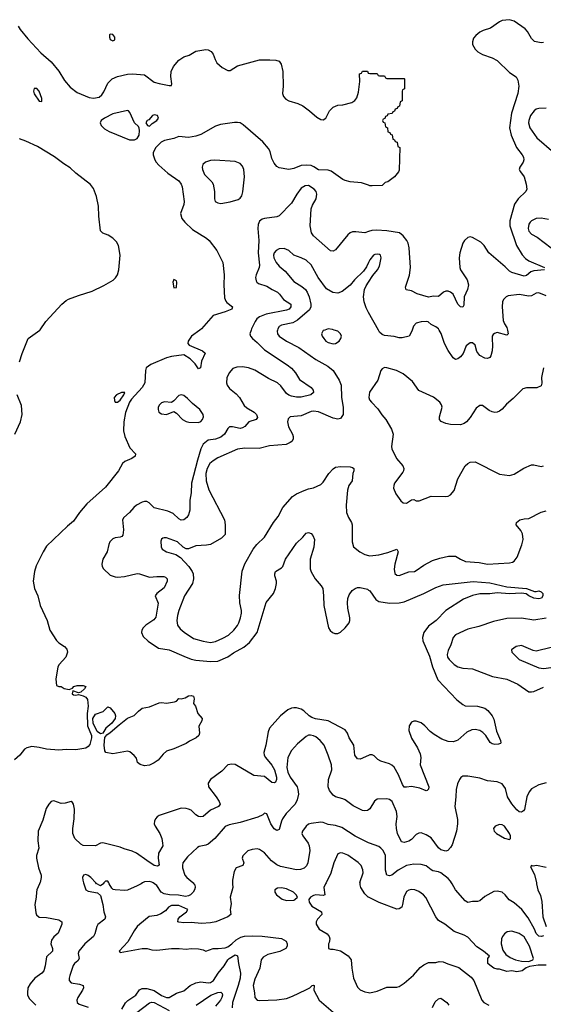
# Model space of a CAD drawing. Header units: inches. Extents: x 2001573 to 2220545, y 644482 to 846830.
# Tile 642 of 656: x 2137150 to 2141427, y 744496 to 752533. Entities that reach past the tile are written whole.
import ezdxf

# ---------------------------------------------------------------- set-up
doc = ezdxf.new("R2010")
doc.units = ezdxf.units.IN
doc.header["$MEASUREMENT"] = 0
for name, color, linetype in [('C1734', 7, 'Continuous'), ('C1735', 7, 'Continuous'), ('C1744', 7, 'Continuous'), ('C1745', 7, 'Continuous')]:
    doc.layers.add(name, color=color, linetype=linetype)

msp = doc.modelspace()

# ---------------------------------------------------------------- linework, layer by layer
at = {"layer": 'C1734', "color": 5}
for points, elevation in [([(2138621.3, 750000), (2138554.8, 749950), (2138526.8, 749910), (2138523.7, 749890), (2138535.5, 749875.5), (2138643.8, 749830), (2138666, 749810), (2138634.3, 749745.7), (2138627.7, 749690), (2138610, 749684.4), (2138582.8, 749722.8), (2138543.6, 749763.6), (2138490, 749797.7), (2138390, 749784.9), (2138350, 749773.6), (2138221.2, 749718.8), (2138182.9, 749690), (2138177.5, 749670), (2138172.9, 749570), (2138150, 749531.6), (2138063.8, 749436.2), (2138048.1, 749411.9), (2138013.5, 749326.5), (2138000.1, 749250), (2137997.3, 749177.3), (2138008, 749130), (2138050, 749037.3), (2138096, 748990), (2138094.8, 748970), (2138066.8, 748950), (2138010, 748926), (2137990.4, 748910), (2137956.9, 748850), (2137850, 748718), (2137700.1, 748579.9), (2137639.7, 748510), (2137590, 748440.5), (2137540.4, 748399.6), (2137370, 748236.4), (2137341.1, 748190), (2137286.1, 748073.9), (2137270.2, 748030), (2137261.4, 747950), (2137271.9, 747890), (2137298.4, 747830), (2137318.4, 747750), (2137375.3, 747630), (2137397.4, 747550), (2137450, 747465.5), (2137470, 747446), (2137517.6, 747417.6), (2137534.4, 747394.4), (2137541.6, 747370), (2137526.4, 747330), (2137474, 747270), (2137462.8, 747250), (2137444.9, 747150), (2137450, 747098), (2137470, 747090.8), (2137490, 747090.7), (2137513.4, 747073.4), (2137554, 747066), (2137582.7, 747077.3), (2137594, 747090), (2137621, 747099), (2137670, 747099.1), (2137690.8, 747090), (2137678.8, 747070), (2137650, 747044), (2137630, 747037.2), (2137584.7, 747055.3), (2137578.8, 747030), (2137590, 747020.7), (2137610, 747018.8), (2137630, 747024), (2137670, 747014.9), (2137690, 747004.2), (2137704.8, 746984.8), (2137710.2, 746930), (2137702.3, 746870), (2137703, 746770), (2137736.9, 746690), (2137738.2, 746670), (2137723, 746617), (2137710, 746599.7), (2137690, 746587.1), (2137610, 746572), (2137530, 746575.5), (2137470, 746570.7), (2137370, 746578.9), (2137310, 746593.3), (2137250, 746601.1), (2137210, 746589.7), (2137190, 746578.9), (2137151.7, 746530), (2137107.3, 746492.7)], 180), ([(2137150, 749739.1), (2137170, 749808), (2137220.7, 749930), (2137315.8, 750000)], 180), ([(2139040.4, 750000), (2139031.1, 749970), (2139035.5, 749950), (2139051.4, 749930), (2139090, 749899.3), (2139150, 749837), (2139335.9, 749715.9), (2139369.5, 749689.5), (2139402, 749650), (2139435.3, 749595.3), (2139530, 749531.3), (2139547.5, 749510), (2139551, 749490), (2139528.7, 749471.3), (2139450, 749451.8), (2139412.6, 749452.6), (2139370, 749460.2), (2139350, 749467), (2139330, 749481.8), (2139284.5, 749544.5), (2139255.7, 749570), (2139183.7, 749603.7), (2139070, 749671.1), (2139019.7, 749690), (2138970, 749698.6), (2138923.5, 749696.5), (2138890, 749686.3), (2138860.9, 749650), (2138842, 749610), (2138838.7, 749570), (2138844.4, 749550), (2138864, 749524), (2138919.1, 749479.1), (2138947, 749450), (2138983.7, 749383.7), (2139005.4, 749365.4), (2139065.5, 749330), (2139085.3, 749310), (2139093.6, 749286.4), (2139080.7, 749270), (2139021.3, 749250), (2138988.6, 749211.4), (2138970, 749200.3), (2138950, 749197), (2138889.2, 749210.8), (2138864.9, 749210), (2138850, 749197), (2138822.8, 749150), (2138794.1, 749125.9), (2138750, 749107.7), (2138690, 749100.8), (2138650, 749067.6), (2138630.9, 749029.1), (2138602.4, 748937.6), (2138552.9, 748750), (2138550.1, 748670.1), (2138540.1, 748610), (2138539.8, 748530), (2138530, 748492.2), (2138516, 748470), (2138490, 748449.8), (2138470, 748448.3), (2138450, 748458), (2138403.6, 748503.6), (2138361.1, 748521.1), (2138250, 748549.8), (2138207, 748590), (2138190, 748599.1), (2138170, 748601), (2138150, 748596), (2138105.7, 748570), (2138081.7, 748550), (2138047.4, 748510), (2138000.3, 748470), (2137990.2, 748449.8), (2137998.3, 748370), (2137994.2, 748325.8), (2137985.7, 748314.3), (2137971.9, 748308.1), (2137930, 748304.4), (2137910, 748296.3), (2137886.7, 748270), (2137878, 748250), (2137866, 748190), (2137828.9, 748130), (2137822.6, 748090), (2137825.3, 748070), (2137835.8, 748050), (2137890, 747998.4), (2137930, 747985.3), (2137950, 747982.6), (2138006.7, 747986.7), (2138110, 748011.2), (2138130, 748009.1), (2138210, 747983.2), (2138270, 747989.1), (2138327.5, 747987.5), (2138341.7, 747981.7), (2138353.7, 747970), (2138354.3, 747950), (2138330, 747894.7), (2138270.3, 747850), (2138257, 747830), (2138281.2, 747770), (2138263.6, 747656.4), (2138245.4, 747634.6), (2138180.2, 747590), (2138159.7, 747570), (2138149.2, 747550), (2138145.8, 747530), (2138158.5, 747498.5), (2138199.3, 747459.3), (2138283.8, 747403.8), (2138370, 747389.3), (2138490, 747336.6), (2138550, 747314.2), (2138590, 747305.5), (2138710, 747294.8), (2138770, 747298), (2138850, 747331), (2138896.2, 747363.8), (2138981, 747410), (2139027.8, 747450), (2139090.6, 747530), (2139164.9, 747775.1), (2139223, 747850), (2139239.7, 747890), (2139248.4, 747930), (2139248.2, 747950), (2139234.3, 747994.3), (2139233.3, 748010), (2139240.4, 748030), (2139290, 748059.6), (2139299.3, 748070), (2139322.2, 748130), (2139410, 748260.3), (2139463.6, 748310), (2139490, 748342), (2139510, 748346), (2139530, 748338), (2139543.8, 748323.8), (2139558.9, 748290), (2139552.1, 748227.9), (2139522.8, 748130), (2139522.4, 748050), (2139530, 748026), (2139563.7, 747970), (2139612.2, 747912.2), (2139625.3, 747890), (2139633.1, 747830), (2139634.6, 747750), (2139673.4, 747570), (2139686.1, 747546.1), (2139704.9, 747530), (2139723.5, 747523.5), (2139750, 747523.3), (2139770, 747532.8), (2139810, 747570.1), (2139841, 747610), (2139847.5, 747630), (2139847.5, 747650), (2139831, 747730), (2139827.6, 747772.4), (2139830.6, 747809.4), (2139842.2, 747837.8), (2139866.3, 747873.7), (2139889.4, 747890), (2139910, 747897.6), (2139930, 747899.3), (2139990, 747884.4), (2140000, 747877.4)], 220), ([(2139255.5, 750000), (2139252.9, 749990), (2139257.3, 749970), (2139270.3, 749950), (2139328.3, 749908.3), (2139430, 749857.8), (2139570, 749758.2), (2139665.9, 749705.9), (2139710.4, 749670), (2139760.4, 749590), (2139774.9, 749550), (2139779.1, 749450), (2139793.6, 749370), (2139791.8, 749310), (2139770, 749277.2), (2139749, 749271), (2139710, 749279.4), (2139590, 749332.3), (2139550, 749338), (2139530, 749334.2), (2139450, 749299.2), (2139360.7, 749290), (2139344.2, 749275.8), (2139337.8, 749250), (2139346.9, 749210), (2139378.9, 749150), (2139384.6, 749130), (2139383.6, 749110), (2139372.8, 749090), (2139359.2, 749080.8), (2139326.3, 749066.3), (2139190, 749055), (2139107.5, 749032.5), (2138990, 749035.1), (2138930, 749027.2), (2138770, 748957.3), (2138730, 748932.7), (2138704.6, 748910), (2138682, 748870), (2138670.9, 748830), (2138674.8, 748770), (2138696, 748696), (2138822, 748450), (2138829.1, 748409.1), (2138828.5, 748330), (2138799.7, 748300.3), (2138710, 748249.7), (2138677.3, 748242.7), (2138590, 748238), (2138530, 748214.3), (2138510, 748215.1), (2138487, 748227), (2138439.3, 748270), (2138350, 748302.4), (2138330, 748304.5), (2138319.1, 748300.9), (2138308, 748292), (2138304.1, 748275.9), (2138306.7, 748230), (2138314, 748210), (2138350, 748190.4), (2138427.1, 748167.1), (2138463.8, 748143.8), (2138531.6, 748070), (2138559.5, 748030), (2138566, 748010), (2138570.4, 747970), (2138562, 747930), (2138496.1, 747830), (2138449.4, 747710.6), (2138438.2, 747670), (2138433.4, 747630), (2138439.6, 747590), (2138461.1, 747561.1), (2138492.5, 747532.5), (2138570, 747482.8), (2138650, 747458.8), (2138710, 747450.2), (2138750, 747457.5), (2138810, 747483.5), (2138855.1, 747510), (2138899.3, 747550), (2138930, 747589), (2138940.2, 747610), (2138954.4, 747650), (2138962.3, 747690), (2138962.3, 747710), (2138947.5, 747772.5), (2138945.8, 747834.2), (2138968.2, 748031.8), (2138988.9, 748091.1), (2139058, 748210), (2139088, 748250), (2139149.8, 748310.2), (2139224.2, 748430), (2139262.3, 748477.7), (2139299.5, 748550), (2139379.3, 748640.7), (2139410, 748661.6), (2139474, 748690), (2139510, 748703.8), (2139550, 748710.5), (2139610, 748738.4), (2139630, 748758), (2139675.1, 748830), (2139710, 748866.7), (2139730, 748879.5), (2139770, 748887), (2139850, 748884.4), (2139870, 748878), (2139879.1, 748870), (2139880.4, 748850), (2139871.7, 748828.3), (2139864.9, 748770), (2139839.5, 748730), (2139827.8, 748692.2), (2139817.6, 748570), (2139820.3, 748510), (2139836, 748470), (2139860.4, 748430), (2139866, 748410), (2139866.7, 748270), (2139878, 748230), (2139929.1, 748189.1), (2139970, 748168.5), (2140000, 748159)], 240), ([(2139643, 750000), (2139630, 749995.8), (2139616.5, 749970), (2139620.9, 749950), (2139635.3, 749930), (2139651.8, 749910), (2139670, 749897.6), (2139710, 749887.6), (2139730, 749890.3), (2139760.5, 749910), (2139774.3, 749930), (2139778.9, 749950), (2139771.3, 749970), (2139749.8, 749989.8), (2139720.2, 750000)], 260), ([(2137112.1, 749150), (2137158, 749250), (2137171.5, 749310), (2137164.2, 749384.2), (2137130, 749469.7)], 180), ([(2140000, 746527.3), (2139930, 746495.6), (2139910, 746500.7), (2139888, 746530), (2139879.2, 746610), (2139842.5, 746670), (2139828.5, 746710), (2139810, 746737.4), (2139669.3, 746809.3), (2139566.8, 746826.8), (2139536.4, 746836.4), (2139514.4, 746850), (2139470, 746892.4), (2139450, 746903.8), (2139410, 746916.1), (2139390, 746916.8), (2139370, 746913.5), (2139340.8, 746899.2), (2139279.5, 746850), (2139190.4, 746750), (2139178.7, 746721.3), (2139161.7, 746610), (2139144.4, 746550), (2139147.5, 746530), (2139158, 746510), (2139210, 746448.6), (2139232.2, 746410), (2139248, 746350), (2139249.1, 746330), (2139239.1, 746310), (2139230, 746304), (2139210, 746306.1), (2139150, 746354.9), (2139063.7, 746363.7), (2138910, 746452.9), (2138883.1, 746456.9), (2138850.5, 746449.5), (2138801.5, 746398.5), (2138708.4, 746330), (2138690, 746302), (2138691.7, 746270), (2138754.6, 746190), (2138780.3, 746150), (2138786.7, 746130), (2138774.9, 746110), (2138710, 746079.8), (2138650, 746028.4), (2138630, 746025.1), (2138609.9, 746029.9), (2138590, 746042.2), (2138550, 746079.2), (2138530, 746088.7), (2138510, 746095.1), (2138470, 746097.2), (2138290, 746037.6), (2138272.7, 746027.3), (2138259, 746010), (2138250.3, 745990), (2138248.2, 745970), (2138255.8, 745950), (2138295.6, 745890), (2138311.8, 745850), (2138318, 745810), (2138318.7, 745790), (2138284.7, 745730), (2138281.5, 745690), (2138288.5, 745631.5), (2138277, 745623), (2138250, 745629.9), (2138188.4, 745668.4), (2138104.4, 745730), (2138070, 745746), (2138004.5, 745764.5), (2137970, 745779.7), (2137830, 745815.1), (2137810, 745811.3), (2137770, 745789.7), (2137670, 745793.3), (2137650, 745802), (2137601.5, 745850), (2137584, 745890), (2137583.4, 745930), (2137596.5, 746010), (2137598.7, 746090), (2137589.8, 746129.8), (2137582.8, 746142.8), (2137571.5, 746151.5), (2137522.8, 746137.2), (2137490, 746134.5), (2137430, 746156.4), (2137408.3, 746151.7), (2137387.2, 746130), (2137366.5, 746093.5), (2137340.4, 745999.6), (2137302, 745910), (2137299, 745830), (2137305.6, 745770), (2137288.9, 745710), (2137288.8, 745690), (2137303.1, 745610), (2137326, 745550), (2137326.4, 745530), (2137316.9, 745490), (2137315.3, 745486.5), (2137312.5, 745480), (2137290.3, 745430), (2137286.5, 745410), (2137286.3, 745370), (2137274.4, 745310), (2137281.3, 745241.3), (2137286.8, 745226.8), (2137310, 745207.9), (2137370, 745203.5), (2137470, 745184.9), (2137494.4, 745170), (2137495.3, 745150), (2137464.7, 745075.3), (2137430, 745046.8), (2137410, 745019.6), (2137406, 744990), (2137418.4, 744950), (2137418.5, 744930), (2137370, 744882.7), (2137359.6, 744810), (2137347.6, 744770), (2137330.2, 744749.8), (2137274.9, 744710), (2137236.7, 744663.3), (2137218, 744630), (2137213.1, 744590), (2137214.9, 744570), (2137230, 744540.5), (2137283, 744490)], 220), ([(2140000, 746084.4), (2139990, 746077.8), (2139970, 746074.6), (2139950, 746077.4), (2139875.4, 746115.4), (2139810, 746163.9), (2139790, 746173.5), (2139730, 746188.2), (2139710, 746202.4), (2139681.1, 746241.1), (2139669.8, 746270), (2139673.4, 746330), (2139701, 746410), (2139695.9, 746450), (2139670.7, 746530), (2139636.8, 746610), (2139604.4, 746650), (2139570, 746678.2), (2139550, 746688.6), (2139526.1, 746693.9), (2139508.4, 746691.6), (2139490, 746680.5), (2139418.3, 746621.7), (2139370, 746566.6), (2139341.6, 746510), (2139333.4, 746430), (2139340.7, 746390), (2139358.6, 746350), (2139416.8, 746270), (2139423.5, 746250), (2139426.4, 746210), (2139415.7, 746164.3), (2139400.1, 746130), (2139328, 746052), (2139298, 746010), (2139287.8, 745990), (2139270, 745923.1), (2139250, 745914.8), (2139230, 745928.9), (2139201.5, 745970), (2139170, 746049.2), (2139150, 746055.3), (2139137.7, 746042.3), (2139095.4, 746024.6), (2138950, 745981.1), (2138860.4, 745959.6), (2138830, 745946), (2138743.1, 745850), (2138690, 745804), (2138670, 745794), (2138615.3, 745784.7), (2138603, 745777), (2138520.6, 745699.4), (2138484, 745650), (2138479.1, 745630), (2138481.2, 745610), (2138498.6, 745550), (2138514.9, 745530), (2138565.7, 745490), (2138568.4, 745486.5), (2138573.4, 745480), (2138581.1, 745470), (2138584.6, 745450), (2138577.4, 745430), (2138566, 745410), (2138546, 745390), (2138530, 745381), (2138504.5, 745375.5), (2138447.2, 745387.2), (2138374, 745390), (2138330, 745398.3), (2138306.6, 745410), (2138270, 745466.4), (2138250.2, 745480), (2138240.6, 745486.5), (2138230, 745493.8), (2138210, 745499.3), (2138170, 745495.8), (2138153.5, 745486.5), (2138142, 745480), (2138110, 745462), (2138030, 745427.8), (2138010, 745423.5), (2137929.7, 745429.7), (2137913.8, 745433.8), (2137903.3, 745443.3), (2137882, 745480), (2137878.2, 745486.5), (2137870, 745500.7), (2137850, 745500.9), (2137838.5, 745486.5), (2137833.2, 745480), (2137830, 745476), (2137810, 745463.7), (2137779.2, 745479.2), (2137778.4, 745480), (2137772.2, 745486.5), (2137731.1, 745530), (2137710, 745546.3), (2137690, 745555.8), (2137670.4, 745549.6), (2137664.4, 745530), (2137664.9, 745510), (2137672.4, 745486.5), (2137674.5, 745480), (2137690.4, 745430.4), (2137710, 745419.3), (2137786.6, 745406.6), (2137810, 745382.8), (2137828.7, 745310), (2137837, 745250), (2137850.3, 745210), (2137846.7, 745190), (2137790, 745146), (2137781.3, 745130), (2137765.5, 745070), (2137754, 745050), (2137681.7, 744990), (2137633.7, 744930), (2137627.9, 744910), (2137636.5, 744870), (2137624.2, 744850), (2137598.9, 744830), (2137588.4, 744811.6), (2137559.6, 744730), (2137554.6, 744710), (2137555.8, 744690), (2137571.5, 744671.5), (2137640, 744660), (2137668.5, 744648.5), (2137671.5, 744630), (2137663.9, 744610), (2137625, 744550), (2137618.5, 744530), (2137620.4, 744510), (2137636.1, 744496.1), (2137710, 744473.4)], 240), ([(2140000, 745813.7), (2139890, 745868.5), (2139780.3, 745940.3), (2139730, 745956.4), (2139670, 745963.1), (2139630, 745979.7), (2139610, 745982.2), (2139530, 745971.9), (2139510, 745965.4), (2139490.2, 745949.8), (2139459.5, 745910), (2139454, 745890), (2139462, 745870), (2139507.2, 745810), (2139514.6, 745790), (2139519.1, 745750), (2139504.9, 745650), (2139493.8, 745626.2), (2139472.6, 745607.4), (2139443.6, 745596.4), (2139410, 745594), (2139279.6, 745619.6), (2139250, 745634.7), (2139207, 745667), (2139150, 745731.5), (2139110, 745758.9), (2139090, 745763.5), (2139050, 745760.4), (2139012.7, 745747.3), (2138971.7, 745708.3), (2138967.4, 745690), (2138980.4, 745650), (2138973.4, 745630), (2138919.1, 745610), (2138900.9, 745579.1), (2138887.4, 745510), (2138889.4, 745486.5), (2138889.9, 745480), (2138892.4, 745450), (2138870.4, 745370), (2138876.5, 745316.5), (2138870.4, 745270), (2138874.8, 745230), (2138850.7, 745210), (2138752.7, 745170), (2138710, 745160.2), (2138635.5, 745155.5), (2138550, 745163.5), (2138490, 745162), (2138450, 745166), (2138442, 745170), (2138444, 745190), (2138459, 745210), (2138514, 745250), (2138522.7, 745270), (2138450, 745302), (2138390, 745301.4), (2138366.5, 745290), (2138340.6, 745259.4), (2138304.6, 745235.4), (2138270, 745221.8), (2138206.7, 745213.3), (2138131.5, 745150), (2138110.2, 745130), (2138084.5, 745095.5), (2138033.3, 745006.7), (2137964, 744930), (2137970, 744918), (2138150, 744950.5), (2138190.6, 744950.6), (2138230, 744941), (2138270, 744938.8), (2138390, 744952.4), (2138452.3, 744952.3), (2138510, 744945.3), (2138550.5, 744950.5), (2138610, 744948), (2138650, 744940.7), (2138670, 744930.8), (2138730, 744950.8), (2138770.7, 744950.7), (2138830, 744957.8), (2138850, 744965), (2138884.5, 744990), (2138917.2, 745022.8), (2138956.4, 745043.6), (2138987.9, 745052.1), (2139050, 745055.5), (2139130, 745051.6), (2139290, 745033.2), (2139326.4, 745010), (2139334, 744990), (2139334.9, 744970), (2139325.5, 744950), (2139274, 744926), (2139178.5, 744901.5), (2139140, 744880), (2139122.6, 744857.4), (2139112.9, 744790), (2139070, 744701.6), (2139057.1, 744650), (2139069.2, 744590), (2139071.6, 744550), (2139089, 744529), (2139110, 744525.4), (2139250, 744532.7), (2139330, 744543.8), (2139378.5, 744561.5), (2139487.4, 744612.6), (2139519, 744630), (2139538, 744650), (2139550, 744653), (2139556, 744650), (2139553, 744610), (2139596.5, 744530), (2139711.2, 744431.2)], 260), ([(2140000, 745369), (2139998, 745370), (2139970, 745397), (2139937.4, 745450), (2139931.1, 745470), (2139930.4, 745480), (2139930, 745486.5), (2139929.8, 745490), (2139954.5, 745570), (2139953.8, 745593.8), (2139938.5, 745630), (2139914.6, 745654.6), (2139830, 745712.1), (2139790, 745729.8), (2139770, 745732.7), (2139750, 745724.2), (2139715.6, 745650), (2139692.5, 745567.5), (2139652.6, 745486.5), (2139649.4, 745480), (2139634.6, 745450), (2139642.8, 745390), (2139630, 745384.7), (2139570, 745388.7), (2139550, 745385.1), (2139526, 745370), (2139512.4, 745350), (2139515.3, 745330), (2139536.9, 745296.9), (2139614.8, 745250), (2139618.8, 745230), (2139582.8, 745190), (2139571, 745170), (2139571.3, 745150), (2139596, 745110), (2139660.7, 745070), (2139677.3, 745050), (2139684, 745030), (2139678.8, 745001.2), (2139671.6, 744988.4), (2139672, 744952), (2139690, 744944.7), (2139710, 744946), (2139750, 744938.8), (2139770, 744931), (2139832.4, 744892.4), (2139858.5, 744858.5), (2139863.1, 744790), (2139875.8, 744710), (2139910, 744635.5), (2139930, 744613.7), (2139970, 744596.5), (2140000, 744591.8)], 280), ([(2137983.8, 744456.2), (2138013.5, 744506.5), (2138033.2, 744526.8), (2138098, 744570), (2138130, 744612.6), (2138150, 744626), (2138190, 744624.5), (2138250, 744607.6), (2138310, 744567.6), (2138350, 744550.1), (2138370, 744552.3), (2138430, 744587.5), (2138490, 744605.8), (2138544, 744650), (2138590, 744672.3), (2138630, 744680.3), (2138690, 744671.5), (2138710, 744674), (2138734.7, 744690), (2138770.7, 744750), (2138820.7, 744810), (2138850, 744857.7), (2138861.8, 744870), (2138910, 744900.2), (2138930, 744890.8), (2138937, 744830), (2138954, 744750), (2138950.1, 744710), (2138936.2, 744650), (2138889.3, 744509.3), (2138887.1, 744467.1)], 240), ([(2138592, 744488), (2138710.7, 744570), (2138770, 744591.7), (2138794, 744594), (2138803.9, 744583.9), (2138806.3, 744570), (2138800.3, 744550), (2138790.1, 744530), (2138750, 744479.3)], 220), ([(2138108.1, 744430), (2138210, 744508.1), (2138230, 744513.2), (2138250, 744510.9), (2138370, 744446.2)], 220)]:
    msp.add_lwpolyline(points, dxfattribs=dict(at, elevation=elevation))
for points, elevation in [([(2138008, 749490), (2137981, 749490), (2137940.7, 749470), (2137923, 749450), (2137924, 749424), (2137931.3, 749411.3), (2137950, 749411), (2137970, 749427.7), (2138002, 749470)], 180), ([(2138470, 749469.7), (2138450, 749464.2), (2138410, 749422.7), (2138390, 749409), (2138334, 749414), (2138310, 749406.6), (2138293.4, 749390), (2138282.8, 749370), (2138280.3, 749350), (2138287, 749330), (2138310, 749316.1), (2138350, 749311.5), (2138410, 749334.8), (2138430, 749321.6), (2138479.6, 749270), (2138510, 749252), (2138532.7, 749247.3), (2138610, 749246), (2138630, 749254), (2138643.5, 749270), (2138652.4, 749290), (2138650, 749311.6), (2138621, 749350), (2138561.2, 749401.2), (2138522.1, 749442.1), (2138490, 749465.4)], 220), ([(2138170, 746443.5), (2138133.4, 746453.4), (2138113.2, 746470), (2138103.7, 746503.7), (2138086.8, 746526.8), (2138050, 746557.2), (2138030, 746561.2), (2137910, 746539.5), (2137855.3, 746550), (2137845.6, 746565.6), (2137839.1, 746610), (2137845.3, 746674.7), (2137863.2, 746696.8), (2137890, 746714.7), (2137962.2, 746777.8), (2138029.7, 746830.3), (2138086, 746854), (2138120.9, 746890), (2138150, 746912.4), (2138210, 746923), (2138290, 746956.3), (2138310, 746958.8), (2138350, 746954.8), (2138414.8, 746965.2), (2138430, 746971), (2138450, 746990.7), (2138470, 746990.4), (2138501.3, 746998.7), (2138530, 747014.9), (2138550, 747016.5), (2138570, 747010.3), (2138574.8, 746990), (2138571.3, 746950), (2138586, 746930), (2138604.7, 746870), (2138641, 746830), (2138638.8, 746810), (2138614.8, 746765.2), (2138618.8, 746710), (2138614, 746690), (2138590.7, 746670), (2138536.3, 746643.7), (2138510, 746625.8), (2138410, 746581.3), (2138350, 746561.6), (2138322.2, 746537.8), (2138280.3, 746490), (2138250, 746467.4), (2138210, 746447.6)], 180), ([(2137810, 746702.7), (2137782, 746722), (2137749.8, 746789.8), (2137747.1, 746830), (2137770, 746865.3), (2137833.5, 746886.5), (2137870, 746924), (2137890, 746916.3), (2137928.2, 746870), (2137932.4, 746850), (2137930.3, 746830), (2137903.7, 746790), (2137852.9, 746750), (2137830, 746709.6)], 180), ([(2139290, 745447.1), (2139255.3, 745444.7), (2139235.5, 745430), (2139234.9, 745410), (2139248, 745390), (2139293.5, 745353.5), (2139330, 745342), (2139390, 745347), (2139399, 745350), (2139419, 745370), (2139409.6, 745390), (2139385.6, 745410), (2139330, 745437.1)], 280)]:
    msp.add_lwpolyline(points, close=True, dxfattribs=dict(at, elevation=elevation))
at = {"layer": 'C1735', "color": 5}
for points, elevation in [([(2137139.2, 752479.2), (2137154.2, 752454.2), (2137216.5, 752376.5), (2137322.7, 752262.7), (2137408.9, 752190), (2137470, 752112.2), (2137516.3, 752036.3), (2137562.8, 751982.8), (2137619.4, 751939.4), (2137716.8, 751896.8), (2137753.2, 751893.2), (2137798.6, 751901.4), (2137820.8, 751919.2), (2137836.8, 751943.2), (2137870, 752014), (2137906.2, 752050), (2137950, 752070.8), (2138030, 752089.5), (2138072, 752092), (2138170, 752083.1), (2138250, 752023.9), (2138290, 752011.3), (2138370, 751995.3), (2138390, 751997.3), (2138394, 752010), (2138385.7, 752070), (2138388.8, 752110), (2138407.7, 752152.3), (2138450, 752202.7), (2138490, 752229.5), (2138536, 752244), (2138590, 752276.6), (2138670, 752290.1), (2138690, 752287.5), (2138714.2, 752274.2), (2138731.2, 752251.2), (2138747, 752207), (2138761.4, 752181.4), (2138803.7, 752143.7), (2138850, 752117.5), (2138870, 752119), (2138930, 752157.2), (2139110, 752204.7), (2139193.5, 752206.5), (2139242, 752202), (2139270, 752193.6), (2139286.2, 752170), (2139299.3, 752110), (2139303.2, 751990), (2139296.1, 751930), (2139306.4, 751906.4), (2139325.3, 751885.3), (2139350, 751870.8), (2139421.3, 751850), (2139462, 751830), (2139517.8, 751790), (2139578, 751738), (2139610, 751718.5), (2139630, 751716.5), (2139649.8, 751730.2), (2139682.2, 751790), (2139710, 751818), (2139750, 751834.9), (2139790, 751838.4), (2139863.6, 751856.4), (2139886.7, 751873.3), (2139904.2, 751895.8), (2139917.6, 751942.4), (2139928, 752028), (2139926, 752090), (2139942, 752098), (2139950, 752114), (2139990, 752114), (2139998, 752098), (2140000, 752097.3)], 180), ([(2140000, 751181.7), (2139942.9, 751202.9), (2139850, 751208.8), (2139810, 751219.8), (2139790, 751227.8), (2139695.8, 751295.8), (2139670, 751303.8), (2139590, 751307.9), (2139553.4, 751333.4), (2139530, 751342.8), (2139490, 751346.5), (2139450, 751344.1), (2139390, 751318.4), (2139350, 751309.8), (2139270, 751323.1), (2139250, 751335.1), (2139230, 751361.3), (2139210, 751400.7), (2139196.4, 751456.4), (2139182.1, 751482.1), (2139135.3, 751535.3), (2138976.3, 751676.3), (2138950.4, 751690.4), (2138930, 751694.5), (2138904.8, 751695.2), (2138790, 751678.8), (2138750, 751663.2), (2138630, 751597.3), (2138590, 751583.4), (2138530, 751571.2), (2138450, 751581), (2138410, 751564.7), (2138333.5, 751546.5), (2138306.3, 751533.7), (2138262, 751490), (2138241.3, 751450), (2138240.7, 751430), (2138253.4, 751390), (2138266, 751370), (2138286, 751346), (2138360, 751280), (2138450, 751216.6), (2138470.5, 751190.5), (2138478.3, 751170), (2138493.1, 751050), (2138490, 751024.7), (2138462.9, 750950), (2138475.5, 750910), (2138499.6, 750879.6), (2138561.8, 750821.8), (2138677.2, 750750), (2138697.8, 750730), (2138760.7, 750650), (2138810, 750552.4), (2138821.5, 750450), (2138818.9, 750370), (2138823.9, 750263.9), (2138834.7, 750234.7), (2138843.5, 750223.5), (2138888.9, 750190), (2138884.2, 750170), (2138830, 750147.3), (2138730, 750118.7), (2138634.6, 750010), (2138621.3, 750000)], 180), ([(2137315.8, 750000), (2137318.2, 750001.8), (2137365.3, 750070), (2137494.4, 750210), (2137530, 750240.6), (2137550, 750252.2), (2137630, 750282.1), (2137743.2, 750316.8), (2137837.3, 750362.7), (2137912.9, 750407.1), (2137934, 750426), (2137948.5, 750450), (2137960.5, 750490), (2137969.9, 750610.1), (2137958.3, 750690), (2137940.7, 750720.7), (2137910.9, 750750.9), (2137873.3, 750773.3), (2137829.6, 750790), (2137809.2, 750809.2), (2137795.9, 750930), (2137794.2, 751010), (2137778.8, 751090), (2137754.5, 751154.5), (2137728.4, 751188.4), (2137610, 751281.8), (2137563.8, 751323.8), (2137510, 751358), (2137434.9, 751414.9), (2137297.3, 751497.3), (2137201.9, 751541.9), (2137150, 751559.8)], 180), ([(2140000, 750804), (2139970, 750793.5), (2139897.1, 750802.9), (2139870, 750801.5), (2139850, 750793.7), (2139830, 750777.7), (2139730, 750655.4), (2139710, 750643.5), (2139690, 750647.6), (2139549.2, 750769.2), (2139533.1, 750793.1), (2139522.8, 750850), (2139530.3, 750990), (2139541.1, 751018.9), (2139572.4, 751070), (2139578, 751110), (2139572, 751130), (2139556.8, 751150), (2139510, 751178.8), (2139482.1, 751177.9), (2139450, 751158.2), (2139413.1, 751110), (2139370, 751035.6), (2139270, 750931.3), (2139250, 750924), (2139148.9, 750911.1), (2139130, 750905.1), (2139110.3, 750889.7), (2139097.4, 750862.6), (2139094.6, 750830), (2139103.5, 750730), (2139097, 750630), (2139108.9, 750530), (2139105.3, 750510), (2139080.6, 750450), (2139077.5, 750430), (2139081.5, 750401.5), (2139087.4, 750390), (2139100.8, 750380.8), (2139170, 750358.4), (2139211.3, 750331.3), (2139255.6, 750310), (2139273.4, 750293.4), (2139304.7, 750250), (2139365.3, 750210), (2139366.2, 750190), (2139350.2, 750170), (2139330, 750161.2), (2139162.3, 750130), (2139110, 750108.7), (2139088.3, 750090), (2139074, 750070), (2139043.5, 750010), (2139040.4, 750000)], 220), ([(2140000, 750550.9), (2139984, 750516), (2139959.6, 750480.4), (2139885.5, 750410), (2139850, 750366.6), (2139785.1, 750314.9), (2139750, 750300.5), (2139706.9, 750306.9), (2139655.4, 750335.4), (2139588.3, 750428.3), (2139532.1, 750532.1), (2139490, 750569.7), (2139450, 750589.7), (2139390.8, 750610.8), (2139348.2, 750648.2), (2139310, 750665.1), (2139270, 750661.8), (2139246, 750650), (2139230, 750631.3), (2139224.1, 750610), (2139225, 750590), (2139245, 750550), (2139270, 750520.3), (2139319.3, 750479.3), (2139390, 750395.5), (2139456, 750356), (2139485.8, 750330), (2139499.7, 750310), (2139515.2, 750270), (2139528.7, 750210), (2139527.9, 750190), (2139516.5, 750163.5), (2139419.8, 750080.2), (2139380.1, 750059.9), (2139290, 750038.3), (2139270.3, 750029.7), (2139258, 750010), (2139255.5, 750000)], 240), ([(2140000, 750144.1), (2139980, 750180), (2139963.5, 750230), (2139959.7, 750270), (2139966.9, 750330), (2139979.3, 750360.7), (2140000, 750391.9)], 240), ([(2139720.2, 750000), (2139705.2, 750005.2), (2139670, 750008.6), (2139643, 750000)], 260)]:
    msp.add_lwpolyline(points, dxfattribs=dict(at, elevation=elevation))
for points, elevation in [([(2137890, 752415.3), (2137884.7, 752410), (2137882.8, 752390), (2137890, 752372), (2137910, 752361), (2137928, 752370), (2137928.7, 752390), (2137910, 752412.7)], 220), ([(2137270, 751972.2), (2137264.1, 751950), (2137270, 751928.7), (2137310, 751868.9), (2137330, 751866), (2137331.2, 751891.2), (2137309.6, 751950), (2137290.9, 751970.9)], 180), ([(2138030, 751793), (2137910, 751764.9), (2137842.3, 751730), (2137815.6, 751710), (2137808.4, 751690), (2137816.5, 751670), (2137843.2, 751643.2), (2137880, 751620), (2138047, 751553), (2138087.1, 751552.9), (2138110, 751563.8), (2138125.6, 751590), (2138129.5, 751629.5), (2138126.6, 751646.6), (2138120.2, 751660.2), (2138089.3, 751690), (2138050, 751775.3), (2138039, 751790)], 180), ([(2138250, 751755.4), (2138234.8, 751750), (2138204.9, 751715.1), (2138192, 751710), (2138182, 751690), (2138194, 751670), (2138210, 751664.7), (2138233.2, 751686.8), (2138270, 751711.3), (2138284, 751730), (2138277.2, 751750)], 180), ([(2138745.3, 751385.3), (2138710, 751383.4), (2138667.6, 751370), (2138647.1, 751350), (2138641.1, 751330), (2138643.8, 751310), (2138660.9, 751270), (2138720.2, 751210), (2138730.2, 751190), (2138740.3, 751130), (2138740.3, 751070), (2138748.2, 751050), (2138770, 751037.6), (2138793.3, 751033.3), (2138870, 751047.3), (2138933.8, 751066.2), (2138950, 751077), (2138964, 751096), (2138972.3, 751127.7), (2138986.3, 751250), (2138980.7, 751310), (2138970, 751336.9), (2138950, 751359.7), (2138910, 751375)], 220), ([(2138410, 750412.8), (2138401.7, 750390), (2138410, 750344.7), (2138430, 750346), (2138434.7, 750390), (2138430, 750400.9)], 180)]:
    msp.add_lwpolyline(points, close=True, dxfattribs=dict(at, elevation=elevation))
at = {"layer": 'C1744', "color": 5}
for points, elevation in [([(2140355.3, 750000), (2140343.2, 749970), (2140330.3, 749950), (2140275.3, 749935.3), (2140250, 749935.1), (2140210, 749948.2), (2140130, 749956.3), (2140110, 749962.4), (2140090, 749982), (2140080, 750000)], 240), ([(2141133.9, 750000), (2141139.5, 749970), (2141130, 749958.4), (2141050, 749979.7), (2141027.6, 749972.4), (2141017.6, 749962.4), (2141010.3, 749950), (2141008.3, 749930), (2141012.2, 749870), (2141009, 749830), (2140999.5, 749790), (2140990, 749775.1), (2140972.1, 749767.9), (2140950, 749769.7), (2140910, 749793.3), (2140884.6, 749824.6), (2140870, 749876.9), (2140850, 749895), (2140830, 749896.1), (2140796, 749870), (2140772, 749808), (2140750, 749780.7), (2140730, 749764.5), (2140710, 749759.5), (2140690, 749772.3), (2140650, 749834), (2140620.3, 749890), (2140592.5, 749972.5), (2140576.9, 750000)], 240), ([(2141428.4, 749690), (2141413.5, 749613.5), (2141414.4, 749565.6), (2141410, 749544), (2141373, 749527), (2141290, 749527), (2141260.3, 749519.7), (2141179.9, 749440.1), (2141126.1, 749393.9), (2141090, 749354.5), (2141070, 749338), (2141050, 749329.5), (2141030, 749327), (2141010, 749332), (2140984.4, 749344.4), (2140930, 749385.2), (2140910, 749385.2), (2140878.8, 749361.2), (2140830, 749285.2), (2140798.8, 749250), (2140782, 749238), (2140750, 749226.6), (2140670, 749227.8), (2140630, 749236.2), (2140593.8, 749253.8), (2140579.3, 749270), (2140579.5, 749290), (2140599.7, 749370), (2140594.7, 749390), (2140583, 749410), (2140530, 749451), (2140410, 749505.6), (2140358.9, 749578.9), (2140283.3, 749643.3), (2140229, 749670), (2140148.5, 749691.5), (2140130, 749693.3), (2140110, 749683.7), (2140101.3, 749670), (2140075.5, 749590), (2140006.5, 749493.5), (2140000.9, 749450), (2140008.4, 749430), (2140022.6, 749410), (2140076.9, 749356.9), (2140108.1, 749308.1), (2140141.7, 749270), (2140186, 749190), (2140199.5, 749150), (2140188.2, 749050), (2140190.5, 749030), (2140228.4, 748950), (2140278.7, 748890), (2140288.4, 748870), (2140286, 748850), (2140279.9, 748840.1), (2140213, 748750), (2140205.5, 748730), (2140204.9, 748710), (2140222.3, 748662.3), (2140264.4, 748604.4), (2140282.8, 748590), (2140310, 748586.3), (2140350, 748614), (2140370, 748617), (2140390, 748606.3), (2140414.1, 748605.9), (2140510, 748644.4), (2140630, 748642), (2140650, 748644), (2140670, 748654), (2140698.4, 748690), (2140730, 748786), (2140789.4, 748890), (2140810, 748910.8), (2140830, 748922), (2140870, 748923), (2141070, 748823.8), (2141150, 748811.8), (2141190, 748823.6), (2141267.7, 748872.3), (2141330, 748899.5), (2141350, 748899.5), (2141410, 748886.7), (2141430, 748890.4)], 260), ([(2140000, 748159), (2140010, 748155.8), (2140085.1, 748165.1), (2140156, 748184), (2140231.8, 748211.8), (2140241.3, 748190), (2140214.7, 748090), (2140209, 748049), (2140213.7, 748013.7), (2140230, 747998), (2140250, 747995.3), (2140330, 748026), (2140376, 748030), (2140390, 748035.6), (2140450, 748079.6), (2140522.5, 748117.5), (2140581.3, 748138.7), (2140654.1, 748154.1), (2140710, 748154), (2140750, 748128.9), (2140791.2, 748111.2), (2140903.5, 748103.5), (2140970, 748089.2), (2141150, 748098.9), (2141175.5, 748104.5), (2141190, 748112.4), (2141213.7, 748146.3), (2141252.4, 748247.6), (2141261.6, 748290), (2141256.1, 748336.1), (2141242.2, 748362.2), (2141206.6, 748410), (2141209, 748430), (2141235.3, 748450), (2141270, 748459.3), (2141310, 748461.3), (2141410, 748513.6), (2141450, 748524.2)], 240), ([(2140000, 747877.4), (2140010, 747870.4), (2140060.1, 747800.1), (2140083.7, 747783.7), (2140170.2, 747770.2), (2140250, 747773.2), (2140290, 747782.5), (2140450, 747849.4), (2140550, 747898.8), (2140610, 747918.8), (2140853.9, 747946.1), (2140990, 747935.8), (2141130, 747904.7), (2141290, 747890.3), (2141354, 747866), (2141370, 747864.7), (2141391.1, 747871.1), (2141410, 747862), (2141422, 747850), (2141422, 747830), (2141412, 747810), (2141390, 747806.9), (2141350, 747812.3), (2141310, 747829.7), (2141285.9, 747845.9), (2141250, 747851.8), (2141150, 747847.1), (2141050, 747854.7), (2140990, 747845.6), (2140910, 747847.6), (2140850, 747832.9), (2140776.4, 747803.6), (2140631.7, 747710), (2140550.7, 747629.3), (2140490, 747581.5), (2140451.4, 747530), (2140440.8, 747490), (2140443.7, 747463.7), (2140496.3, 747336.3), (2140521, 747250), (2140565.3, 747145.3), (2140720.8, 746980.8), (2140770, 746942), (2140790, 746933.4), (2140890, 746928.8), (2140950, 746912), (2140975.3, 746895.3), (2141010.7, 746850), (2141023.4, 746823.4), (2141044.4, 746724.4), (2141076.5, 746650), (2141080.7, 746630), (2141076.4, 746623.6), (2141060.5, 746619.5), (2141030, 746617), (2141010, 746622.7), (2140994, 746634), (2140958, 746690), (2140934.3, 746714.3), (2140910, 746731.8), (2140870, 746740.3), (2140844.7, 746735.3), (2140803.8, 746716.2), (2140728.1, 746651.9), (2140714.6, 746645.4), (2140690, 746638.8), (2140650, 746641.1), (2140599, 746659), (2140536.9, 746696.9), (2140502.5, 746722.5), (2140458.4, 746770), (2140430, 746792.2), (2140390, 746807.8), (2140370, 746807.2), (2140350, 746798), (2140331.5, 746770), (2140328.1, 746730), (2140349.4, 746669.4), (2140399.5, 746590), (2140420.6, 746540.6), (2140426.7, 746510), (2140420.3, 746450), (2140491.4, 746270), (2140488.2, 746251.8), (2140478, 746242), (2140470, 746238.4), (2140418.8, 746258.8), (2140350, 746274), (2140310, 746267.8), (2140290, 746269.6), (2140276.9, 746290), (2140245.7, 746370), (2140210, 746430.9), (2140190, 746448.7), (2140170, 746458.4), (2140099.3, 746479.3), (2140075.3, 746495.3), (2140045.1, 746525.1), (2140030, 746531.6), (2140010, 746531.8), (2140000, 746527.3)], 220), ([(2141450, 747648), (2141350, 747632), (2141248.9, 747648.9), (2141130, 747645.8), (2141019.3, 747620.7), (2140901, 747579), (2140810, 747558.7), (2140710, 747512.8), (2140690.3, 747489.7), (2140673.1, 747430), (2140650, 747382.7), (2140642.8, 747350), (2140645.7, 747330), (2140657.6, 747310), (2140700.3, 747270), (2140730, 747250.2), (2140770, 747240.8), (2140850, 747234.6), (2141011.1, 747171.1), (2141130, 747150.2), (2141219.5, 747110), (2141310, 747047.4), (2141330, 747045.5), (2141350.3, 747050.3), (2141430, 747084.8)], 240), ([(2141450, 746304.7), (2141390, 746287.8), (2141330, 746253.6), (2141310.4, 746230), (2141291.5, 746188.5), (2141274.2, 746085.8), (2141266.1, 746073.9), (2141250, 746064.7), (2141230, 746068), (2141210, 746083.5), (2141170, 746131.5), (2141135.8, 746190), (2141118.1, 746258.1), (2141090, 746295.8), (2141050, 746311.1), (2140970, 746319.2), (2140910, 746340.9), (2140810, 746358.9), (2140770, 746358.4), (2140753.5, 746346.5), (2140741.6, 746330), (2140725.3, 746294.7), (2140714.6, 746250), (2140714, 746190), (2140704.4, 746110), (2140725.1, 746005.1), (2140725.8, 745970), (2140717.5, 745910), (2140682.9, 745797.1), (2140670, 745774.7), (2140648.5, 745751.5), (2140630, 745746), (2140590, 745757.8), (2140570, 745774.2), (2140510, 745853.5), (2140470, 745879.3), (2140430, 745895.8), (2140410, 745893), (2140390, 745882), (2140350, 745839.7), (2140330, 745827.1), (2140290, 745816.2), (2140270, 745822), (2140237.6, 745890), (2140227.1, 745930), (2140226, 745970), (2140233.4, 746030), (2140227.3, 746070), (2140191.4, 746150), (2140170, 746167.8), (2140150, 746172.5), (2140070, 746169.1), (2140047.4, 746152.6), (2140010, 746090.9), (2140000, 746084.4)], 240), ([(2141430, 745055.6), (2141411.7, 745048.3), (2141390, 745053), (2141370, 745073.3), (2141354.8, 745110), (2141302.1, 745202.1), (2141250.9, 745270.9), (2141190, 745323.9), (2141148.3, 745348.3), (2141115, 745390), (2141090, 745410.8), (2141050, 745419.7), (2141023.8, 745416.2), (2140950, 745375.3), (2140910, 745339.1), (2140890, 745333.7), (2140850, 745336.2), (2140810, 745327.6), (2140790, 745340.7), (2140710, 745431.5), (2140681.9, 745480), (2140678.1, 745486.5), (2140670, 745500.5), (2140650, 745523.1), (2140590, 745568.3), (2140570, 745576.9), (2140525.5, 745585.5), (2140510, 745593), (2140470, 745626.9), (2140430, 745638.2), (2140370, 745640.9), (2140310, 745629.8), (2140241.7, 745590), (2140190, 745549.7), (2140170, 745543.5), (2140150, 745549.6), (2140138.4, 745590), (2140138.3, 745710), (2140119.8, 745750), (2140101.3, 745770), (2140082.8, 745782.8), (2140007.3, 745810), (2140000, 745813.7)], 260), ([(2141450, 745611.6), (2141372.5, 745627.5), (2141344.7, 745624.7), (2141331.6, 745628.4), (2141322, 745618), (2141354.3, 745554.3), (2141370.3, 745486.5), (2141371.8, 745480), (2141383.6, 745430), (2141404.4, 745384.4), (2141413.8, 745333.8), (2141422.5, 745210), (2141451.2, 745130)], 260), ([(2141450, 744816.3), (2141384, 744816), (2141314.8, 744805.2), (2141286.4, 744793.6), (2141254, 744770), (2141210, 744761.2), (2141170, 744769), (2141130, 744764), (2141070, 744782.7), (2141050, 744782), (2141022, 744790), (2140990, 744815.3), (2140975.3, 744830), (2140975.3, 744870), (2140988, 744890), (2140939, 744930), (2140884.5, 744964.5), (2140810, 745043.6), (2140779.8, 745059.8), (2140699.5, 745090), (2140622, 745150), (2140570, 745181.1), (2140549.1, 745209.1), (2140467.9, 745367.9), (2140448.2, 745390), (2140410, 745417.8), (2140377.2, 745430), (2140350, 745432.7), (2140330, 745428.4), (2140310, 745415.8), (2140287.1, 745370), (2140277.8, 745310), (2140270.3, 745290), (2140250, 745275.1), (2140230, 745271.5), (2140087.2, 745327.2), (2140000, 745369)], 280), ([(2140000, 744591.8), (2140010, 744590.3), (2140070, 744602.8), (2140150, 744635.6), (2140230, 744636.4), (2140250, 744641.6), (2140290, 744668.5), (2140365.7, 744734.3), (2140422.6, 744797.4), (2140450, 744818.4), (2140490, 744838), (2140550, 744838), (2140575.9, 744844.1), (2140610, 744842), (2140646, 744826), (2140737.3, 744797.3), (2140838, 744718), (2140859.3, 744690), (2140926, 744530), (2140940.7, 744510), (2140981, 744490)], 280), ([(2140520.9, 744470), (2140545, 744515), (2140570, 744541.3), (2140590, 744545.3), (2140638.4, 744510), (2140656.5, 744490)], 260)]:
    msp.add_lwpolyline(points, dxfattribs=dict(at, elevation=elevation))
for points, elevation in [([(2141250, 747423.6), (2141204.4, 747415.6), (2141166.8, 747390), (2141171, 747370), (2141231, 747310), (2141390, 747241.7), (2141430, 747236.5), (2141490, 747245), (2141550, 747276.5), (2141592, 747310), (2141609.5, 747330), (2141612.3, 747350), (2141602, 747370), (2141575.1, 747390), (2141530, 747408), (2141490, 747409.7), (2141370, 747378.7), (2141343.8, 747383.8)], 260), ([(2141070, 745963), (2141034, 745950), (2141019.1, 745930), (2141025.5, 745910), (2141046, 745890), (2141110, 745852.2), (2141150, 745840.7), (2141159.3, 745850), (2141158.7, 745870), (2141151.1, 745890), (2141110, 745951.1), (2141090, 745962)], 260), ([(2141170, 745093.1), (2141132.4, 745087.6), (2141110, 745071.5), (2141093.1, 745050), (2141086.3, 745030), (2141084, 744990), (2141096.9, 744936.9), (2141121.7, 744901.7), (2141157, 744877), (2141199, 744859), (2141247.9, 744847.9), (2141310, 744844), (2141341.2, 744858.8), (2141346.6, 744870), (2141315.3, 744970), (2141270, 745047.7), (2141230, 745075)], 280)]:
    msp.add_lwpolyline(points, close=True, dxfattribs=dict(at, elevation=elevation))
at = {"layer": 'C1745', "color": 5}
for points, elevation in [([(2141430, 752346.2), (2141410, 752344.1), (2141354.4, 752354.4), (2141330, 752379.7), (2141297.3, 752437.3), (2141278.8, 752458.8), (2141190, 752520.7), (2141150, 752533.3), (2141090, 752526.2), (2141070, 752516.8), (2140996.5, 752463.5), (2140935.5, 752444.5), (2140910, 752431), (2140875.6, 752404.4), (2140857.3, 752382.7), (2140847.7, 752352.3), (2140849.2, 752330), (2140870, 752293.1), (2140892.8, 752270), (2140930, 752249.5), (2141010, 752221.6), (2141050, 752199), (2141150, 752102.5), (2141205.7, 752065.7), (2141220.2, 752040.2), (2141226.3, 751990), (2141217.7, 751930), (2141168, 751770), (2141151.3, 751650), (2141165.4, 751590), (2141208.3, 751490), (2141255.5, 751430), (2141265.4, 751410), (2141268.3, 751390), (2141262.8, 751370), (2141235.3, 751330), (2141230.3, 751310), (2141239.6, 751290), (2141271.5, 751250), (2141288.2, 751190), (2141292.8, 751150), (2141285.7, 751130), (2141220.9, 751070), (2141192.5, 751027.5), (2141153.4, 750890), (2141152.4, 750850), (2141208.7, 750688.7), (2141253.2, 750613.2), (2141282.9, 750582.9), (2141310, 750563.5), (2141436.3, 750510)], 220), ([(2140000, 752097.3), (2140010, 752094), (2140070, 752094), (2140078, 752078), (2140090, 752074), (2140130, 752074), (2140138, 752058), (2140150, 752054), (2140290, 752054), (2140294, 752050), (2140294, 751970), (2140278, 751962), (2140274, 751950), (2140274, 751870), (2140258, 751862), (2140252.7, 751827.3), (2140238, 751822), (2140232.7, 751807.3), (2140218, 751802), (2140212.7, 751787.3), (2140198, 751782), (2140192.7, 751767.3), (2140158, 751762), (2140152.7, 751747.3), (2140138, 751742), (2140132.7, 751727.3), (2140118, 751722), (2140114, 751710), (2140118, 751698), (2140134, 751690), (2140138, 751658), (2140154, 751650), (2140158, 751618), (2140172.7, 751612.7), (2140178, 751598), (2140192.7, 751592.7), (2140198, 751558), (2140212.7, 751552.7), (2140218, 751538), (2140232.7, 751532.7), (2140238, 751498), (2140254, 751490), (2140250, 751306), (2140244.7, 751290), (2140211, 751250), (2140156, 751210), (2140136.7, 751203.3), (2140110, 751180.9), (2140030, 751176), (2140010, 751178), (2140000, 751181.7)], 180), ([(2141450.2, 751809.8), (2141390, 751808.6), (2141370, 751802.6), (2141351.1, 751788.9), (2141322.3, 751750), (2141307.8, 751710), (2141305.3, 751690), (2141318, 751650), (2141374.3, 751570), (2141512, 751450)], 240), ([(2141470, 750902), (2141410, 750914.3), (2141370, 750909.6), (2141330.7, 750890), (2141320.6, 750879.4), (2141310, 750864), (2141304.2, 750830), (2141310, 750806.8), (2141330, 750782), (2141377.5, 750757.5), (2141490.4, 750670)], 240), ([(2141436, 750490), (2141350, 750483.7), (2141325.8, 750474.2), (2141290, 750446.2), (2141270, 750439.9), (2141170, 750469.2), (2141150, 750481.7), (2141116.2, 750516.2), (2140981.2, 750630), (2140944.7, 750690), (2140918.1, 750718.1), (2140850, 750756), (2140830, 750759.7), (2140810, 750754.5), (2140783.8, 750730), (2140770, 750709.3), (2140745.4, 750630), (2140740.2, 750590), (2140745.2, 750510), (2140751.1, 750490), (2140804, 750410), (2140816.5, 750370), (2140807.2, 750330), (2140782, 750270), (2140777.4, 750202.6), (2140770, 750185.6), (2140750, 750189.7), (2140730, 750211.8), (2140690, 750292.1), (2140670, 750308), (2140650, 750315.9), (2140630, 750317.1), (2140610.8, 750309.2), (2140570, 750274.7), (2140530, 750276.4), (2140490, 750268.3), (2140395.6, 750295.6), (2140350, 750319.3), (2140307.2, 750327.2), (2140302.9, 750350), (2140333.3, 750446.7), (2140343.5, 750510), (2140331.6, 750670), (2140323.7, 750710), (2140312.8, 750730), (2140282.9, 750770), (2140253.3, 750793.3), (2140150, 750810.8), (2140063.7, 750816.3), (2140026.6, 750813.4), (2140000, 750804)], 220), ([(2140000, 750391.9), (2140035.2, 750444.8), (2140073.3, 750490), (2140090, 750521), (2140102.9, 750590), (2140097, 750610), (2140090, 750616.2), (2140070, 750620.5), (2140050, 750616.9), (2140039.1, 750610), (2140010, 750572.7), (2140000, 750550.9)], 240), ([(2141450, 750278.5), (2141390, 750302.8), (2141370, 750301.4), (2141330, 750279.8), (2141310, 750275.5), (2141230, 750288.7), (2141141.1, 750278.9), (2141123, 750270), (2141102.4, 750250), (2141093.4, 750230), (2141090.3, 750190), (2141098.3, 750078.3), (2141110.4, 750050), (2141130, 750020.7), (2141133.9, 750000)], 240), ([(2140080, 750000), (2140000, 750144.1)], 240), ([(2140576.9, 750000), (2140570.7, 750010.7), (2140550, 750026.6), (2140510, 750046), (2140486.2, 750066.2), (2140470, 750069.7), (2140430, 750067.7), (2140390, 750056.4), (2140368.1, 750031.9), (2140355.3, 750000)], 240)]:
    msp.add_lwpolyline(points, dxfattribs=dict(at, elevation=elevation))

doc.saveas('drawing.dxf')
